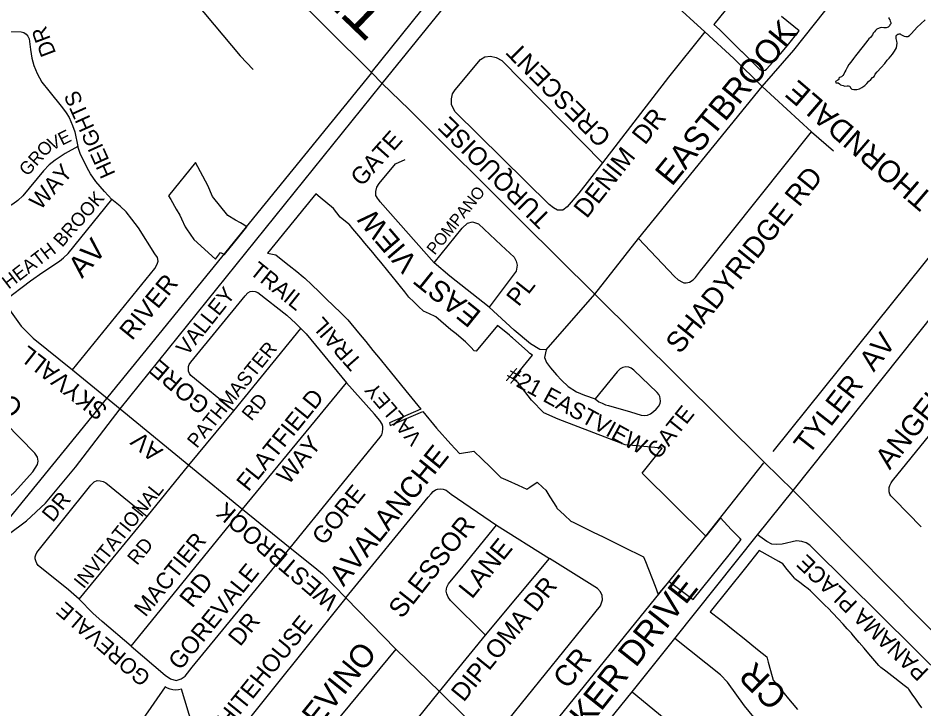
# Model space of a CAD drawing. Extents: x 586326 to 623965, y 4819854 to 4857850.
# Drawn here: x 606326 to 607320, y 4847604 to 4848365 of the extents above; entities that cross this region are included whole.
import ezdxf

# ---------------------------------------------------------------- set-up
doc = ezdxf.new("R2010")
doc.units = 0
for name, color, linetype in [('Lots_Concessions', 7, 'Continuous'), ('Major Rds and Hwys', 7, 'Continuous'), ('Major Rds Lbls', 7, 'Continuous'), ('Minor Rd Lbls', 7, 'Continuous'), ('Minor Rds', 7, 'Continuous'), ('Park Outlines', 7, 'Continuous'), ('Private Rd Lbls', 7, 'Continuous'), ('Private Rds', 7, 'Continuous'), ('Proposed Minor Rds', 7, 'Continuous'), ('Proposed Secondary Rds', 7, 'Continuous'), ('Secondary Rds Lbls', 7, 'Continuous'), ('SWM Ponds', 7, 'Continuous')]:
    doc.layers.add(name, color=color, linetype=linetype)

msp = doc.modelspace()

# ---------------------------------------------------------------- linework, layer by layer
at = {"layer": 'Lots_Concessions'}
for p, q in [((606714.83, 4848304.41), (607144.15, 4848838.49)), ((606282.24, 4847771.92), (606715.6, 4848304.66)), ((607157.67, 4847887.16), (607369.62, 4848151.52)), ((607083.6, 4847794.2), (607147.31, 4847874.9)), ((606716.11, 4847340.41), (607083.6, 4847794.2))]:
    msp.add_line(p, q, dxfattribs=at)
at = {"layer": 'Major Rds and Hwys'}
for points in [[(606727.23, 4848292.62), (606715.38, 4848305.01), (606712.91, 4848307.46), (606537.29, 4848481.95), (606490.34, 4848528.26), (606398.16, 4848616.19)], [(606727.23, 4848292.62), (606916.18, 4848526.49)], [(606438.56, 4847934.17), (606726.14, 4848291.25), (606727.23, 4848292.62)], [(606961.22, 4848060.7), (606880.91, 4848140.51), (606756.32, 4848264.33), (606727.23, 4848292.62)], [(607179.67, 4847844.49), (607148.28, 4847875.21), (606961.22, 4848060.7)], [(606230.98, 4847746.62), (606249.66, 4847754.12), (606269.84, 4847765.53), (606288.04, 4847776.95), (606315.2, 4847795.82), (606335.38, 4847810.99), (606356.4, 4847830.27), (606389.26, 4847870.05), (606438.56, 4847934.17)], [(607581.94, 4847431.76), (607531.6, 4847484.05), (607423.89, 4847597.65), (607179.67, 4847844.49)]]:
    msp.add_lwpolyline(points, dxfattribs=at)
at = {"layer": 'Minor Rds'}
for points in [[(607145.52, 4848289.61), (607180.38, 4848329.4), (607318.39, 4848503.41), (607320.44, 4848507.97), (607320.03, 4848512.25), (607318.75, 4848517.31), (607317.28, 4848519.41), (607294.67, 4848541.88)], [(606276.07, 4848349.97), (606329.35, 4848349.86), (606332.34, 4848348.8), (606334.89, 4848347.17), (606336.71, 4848344.84), (606338.29, 4848341.96), (606339.84, 4848330.19), (606341.09, 4848320.84), (606343.54, 4848312.55), (606346.96, 4848303.87), (606352.34, 4848294.2), (606359.84, 4848284.7), (606375.14, 4848265.82), (606379.17, 4848260.49), (606382.35, 4848255.46), (606386.22, 4848246.43), (606388.52, 4848239.35), (606391.91, 4848223.4)], [(607082.29, 4848349.65), (607042.46, 4848299.73), (606969.78, 4848205.32)], [(606915.78, 4848155.62), (606910.97, 4848159.59), (606807.44, 4848261.47), (606803.57, 4848269.28), (606803.34, 4848275.9), (606804.4, 4848281.52), (606807.4, 4848285.62), (606835.38, 4848319.05), (606840.16, 4848321.97), (606846.24, 4848322.83), (606852.7, 4848321.52), (606858.96, 4848318.09), (606969.78, 4848205.32)], [(607009.43, 4848122.04), (607145.52, 4848289.61)], [(607009.43, 4848122.04), (607049.04, 4848080.25), (607053.26, 4848076.56), (607057.89, 4848073.72), (607059.32, 4848073.25), (607059.99, 4848073.11), (607061.87, 4848073.2), (607063.75, 4848073.53), (607065.63, 4848073.87), (607069.58, 4848076.46), (607072.16, 4848079.1), (607077.79, 4848086.46), (607082.47, 4848092.32), (607199.89, 4848239.35)], [(606391.91, 4848223.4), (606377.92, 4848215.76), (606366.98, 4848208.28), (606360.44, 4848203.18), (606354.09, 4848196.68), (606331.29, 4848169.13), (606325.91, 4848163.87), (606320.29, 4848159.71), (606315.72, 4848156.9), (606277.7, 4848145.99)], [(606429.23, 4848165.11), (606421.33, 4848173.65), (606411.76, 4848184.94), (606405.75, 4848193.1), (606402.04, 4848199.86), (606394.37, 4848215.59), (606391.91, 4848223.4)], [(606784.44, 4848095.23), (606725.07, 4848162.3), (606724.13, 4848163.43), (606723.36, 4848164.45), (606722.73, 4848165.37), (606720.07, 4848169.47), (606720.12, 4848173.72), (606721.25, 4848178.55), (606723.61, 4848182.62), (606741.67, 4848204.43), (606752.36, 4848208.91)], [(606969.78, 4848205.32), (606943.53, 4848171.98), (606930.81, 4848156.77), (606926.13, 4848153.25), (606920.03, 4848153.35), (606915.78, 4848155.62)], [(606310.78, 4848053.13), (606339.84, 4848075.41), (606353.52, 4848084.75), (606371.55, 4848096.89), (606376.19, 4848100.73), (606381.11, 4848105.63), (606429.23, 4848165.11)], [(606386.07, 4847977.37), (606476.61, 4848088.93), (606479.18, 4848093.84), (606480.31, 4848097.15), (606479.63, 4848100.95), (606476.87, 4848105.11), (606458.55, 4848133.64), (606451.44, 4848143.2), (606445.14, 4848151.21), (606438.55, 4848157.46), (606429.23, 4848165.11)], [(606784.44, 4848095.23), (606815.27, 4848133.24), (606821.25, 4848138.86), (606826.63, 4848140.29), (606833.06, 4848138.33), (606858.17, 4848114.74), (606872.44, 4848101.33), (606874.67, 4848097.04), (606875.8, 4848092.49), (606874.55, 4848085.92), (606844.77, 4848046.27)], [(606961.22, 4848060.7), (607009.43, 4848122.04)], [(606844.77, 4848046.27), (606801.52, 4848080.59), (606784.44, 4848095.23)], [(606563.57, 4847932.3), (606516.51, 4847971.22), (606514.84, 4847973.25), (606513.98, 4847975.74), (606513.62, 4847978.65), (606513.72, 4847981.11), (606514.58, 4847983.25), (606516.33, 4847985.6), (606576.37, 4848058.97), (606579.14, 4848062.06), (606581.86, 4848063.56), (606584.67, 4848063.9), (606587.35, 4848063.62), (606590.25, 4848062.35), (606622.14, 4848037.36), (606632.03, 4848028.52), (606637.65, 4848022.82)], [(606907.64, 4847999.26), (606961.22, 4848060.7)], [(606907.64, 4847999.26), (606900.7, 4847999.78), (606890.53, 4848006.09), (606872.43, 4848021.05), (606844.77, 4848046.27)], [(606563.57, 4847932.3), (606637.65, 4848022.82)], [(606637.65, 4848022.82), (606643.56, 4848016.94), (606687.96, 4847962.98)], [(607320.63, 4847804.34), (607291.17, 4847834.25), (607287.45, 4847838.47), (607286.37, 4847840.19), (607285.53, 4847843.04), (607285.43, 4847845), (607285.63, 4847847.63), (607286.37, 4847849.9), (607287.7, 4847852.83), (607289.2, 4847854.85), (607412.42, 4848006.91)], [(606192.99, 4847921.15), (606286.01, 4847829.32), (606290.81, 4847825.09), (606295.55, 4847823.62), (606300.25, 4847824.56), (606308.29, 4847829.56), (606322.3, 4847842.61), (606342.31, 4847864.96), (606347.57, 4847872.93), (606348.35, 4847876.77), (606347.66, 4847880.97), (606344.54, 4847885.31), (606247.73, 4847984.32)], [(606573.44, 4847823.79), (606687.96, 4847962.98)], [(606625.94, 4847781.33), (606725.03, 4847902.93), (606726.54, 4847905.71), (606727.57, 4847908.67), (606727.87, 4847912.12), (606727.74, 4847914.79), (606726.93, 4847917.51), (606724.4, 4847921.44), (606718.62, 4847928.38), (606687.96, 4847962.98)], [(606514.17, 4847872.24), (606563.57, 4847932.3)], [(606468.15, 4847815.69), (606514.17, 4847872.24)], [(606393.4, 4847724.52), (606381.61, 4847734.73), (606348.17, 4847761.86), (606346.59, 4847764.02), (606345.5, 4847766.71), (606345.01, 4847769.19), (606345.03, 4847771.36), (606345.64, 4847773.64), (606346.8, 4847776.09), (606406.25, 4847850.14), (606409.98, 4847853.85), (606413.15, 4847855.22), (606416.63, 4847855.18), (606419.67, 4847854.24), (606422.64, 4847852.67), (606468.15, 4847815.69)], [(606687.18, 4847726.2), (606777.89, 4847836.84), (606780.93, 4847840.67), (606783.32, 4847843.31), (606785.81, 4847844.92), (606788.12, 4847845.78), (606791.2, 4847846.09), (606794.25, 4847845.94), (606797.66, 4847844.58), (606803.18, 4847840.3), (606852.83, 4847806.15)], [(606450.59, 4847673.01), (606573.44, 4847823.79)], [(606393.4, 4847724.52), (606468.15, 4847815.69)], [(606841.03, 4847684.81), (606802.44, 4847723.09), (606799.82, 4847726.89), (606798.21, 4847730.41), (606797.53, 4847733.57), (606798.19, 4847737.76), (606800.08, 4847741.53), (606816.16, 4847760.99), (606852.83, 4847806.15)], [(606852.83, 4847806.15), (606911.46, 4847769.42)], [(606450.59, 4847673.01), (606488.08, 4847640.72), (606494.12, 4847637), (606500.14, 4847634.95), (606505.86, 4847636.77), (606509.95, 4847639.87), (606517.94, 4847649.74), (606625.94, 4847781.33)], [(606841.03, 4847684.81), (606911.46, 4847769.42)], [(606846.28, 4847567.49), (606967.42, 4847717.22), (606969.73, 4847723.72), (606969.39, 4847728.6), (606967.58, 4847732.79), (606964.17, 4847736.42), (606911.46, 4847769.42)], [(606450.59, 4847673.01), (606418.87, 4847700.03), (606408.61, 4847709.35), (606393.4, 4847724.52)], [(606687.18, 4847726.2), (606561.87, 4847569.61), (606559.18, 4847564.83), (606558.21, 4847562.48), (606558.64, 4847558.24), (606560.54, 4847554.97), (606565.94, 4847548.45), (606569.45, 4847544.71), (606700.05, 4847413.79), (606703.81, 4847411.48), (606707.57, 4847410.31), (606710.51, 4847410.03), (606713.91, 4847410.66), (606717.47, 4847412.31), (606720.86, 4847415.06), (606846.28, 4847567.49)], [(606790.09, 4847623.01), (606841.03, 4847684.81)], [(607153.81, 4847573.53), (607126.07, 4847607.21), (607107.59, 4847633.31), (607099.89, 4847641.09), (607049.56, 4847681.34)], [(606742.32, 4847669.41), (606664.51, 4847575.75), (606663.02, 4847572.25), (606662.46, 4847570.12), (606662.29, 4847567.68), (606662.53, 4847564.92), (606662.9, 4847562.34), (606664.57, 4847559.2), (606695.86, 4847527.82), (606700.03, 4847525.48), (606703.34, 4847523.82), (606705.39, 4847524.07), (606707.94, 4847524.38), (606712.28, 4847526.98), (606716.38, 4847531.42), (606790.09, 4847623.01)], [(607002.26, 4847622.49), (607044.09, 4847588.22), (607050.19, 4847580.87), (607060.53, 4847565.84)]]:
    msp.add_lwpolyline(points, dxfattribs=at)
at = {"layer": 'Park Outlines'}
for points in [[(607174.98, 4848460.39), (607092.47, 4848357.7), (607098.63, 4848352.11), (607104.63, 4848346.35), (607122.99, 4848328.16), (607123.2, 4848327.95), (607143.02, 4848308.31), (607144.32, 4848307.38), (607145.84, 4848306.91), (607147.44, 4848306.94), (607148.94, 4848307.48), (607150.2, 4848308.46), (607157.45, 4848316.24), (607165.63, 4848325.36), (607173.47, 4848334.78), (607186.35, 4848350.85), (607166.85, 4848366.48)], [(607321.38, 4847605.06), (607318.65, 4847608.91), (607314.76, 4847614.39), (607310.86, 4847619.87), (607306.97, 4847625.35), (607306.38, 4847626.18), (607301.91, 4847629.66), (607291.75, 4847637.57), (607281.74, 4847645.36), (607276.47, 4847649.46), (607273.93, 4847651.44), (607271.72, 4847654.07), (607267.44, 4847659.16), (607263.17, 4847664.24), (607257.79, 4847670.63), (607252.42, 4847677.03), (607248.15, 4847682.11), (607244.82, 4847686.06), (607243.82, 4847687.15), (607239.33, 4847692.04), (607234.84, 4847696.94), (607229.2, 4847703.08), (607223.57, 4847709.22), (607222.87, 4847709.97), (607218.88, 4847713.9), (607214.15, 4847718.54), (607209.42, 4847723.19), (607204.69, 4847727.83), (607198.75, 4847733.67), (607196.36, 4847736.02), (607192.35, 4847739.06), (607187.03, 4847743.11), (607181.71, 4847747.15), (607181.15, 4847747.58), (607177.44, 4847752.26), (607173.29, 4847757.48), (607168.37, 4847763.68), (607163.9, 4847766.18), (607142.46, 4847778.18), (607142.2, 4847778.33), (607127.35, 4847759.24), (607088.2, 4847710.68), (607098.83, 4847702.77), (607101.84, 4847700.36), (607113.72, 4847690.82), (607125.6, 4847681.28), (607140.52, 4847669.3), (607150.57, 4847661.23), (607152.21, 4847655.37), (607156.69, 4847639.37), (607157.83, 4847635.28), (607165, 4847626.49), (607174.62, 4847614.68), (607178.53, 4847609.88), (607184.56, 4847603.12)]]:
    msp.add_lwpolyline(points, dxfattribs=at)
for points in [[(606521.63, 4848205.78), (606491.72, 4848169.06), (606494.17, 4848164.9), (606500.35, 4848154.36), (606504.36, 4848147.53), (606506.17, 4848143.59), (606510.14, 4848134.97), (606511.7, 4848132.63), (606519.5, 4848120.92), (606543.44, 4848099.39), (606549.13, 4848106.47), (606553.33, 4848104.42), (606567.6, 4848121.98), (606578.07, 4848134.86), (606575.22, 4848136.57), (606574.67, 4848136.91), (606571.01, 4848139.16), (606565.71, 4848142.34), (606557.09, 4848147.5), (606540.18, 4848168.43), (606535.27, 4848180.29)], [(607069.73, 4847724.4), (607109.32, 4847773.51), (607122.38, 4847790.29), (607122.16, 4847790.51), (607121.39, 4847791.29), (607118.72, 4847794.01), (607111.56, 4847801.3), (607099.55, 4847814.38), (607083.6, 4847794.18), (607013.59, 4847863.39), (607035.47, 4847890.83), (606994.65, 4847894.49), (606920.86, 4847922.87), (606905.26, 4847929.96), (606891.64, 4847944.04), (606876.8, 4847962.85), (606871.28, 4847967.55), (606892.62, 4847993.56), (606889.88, 4847995.29), (606887.36, 4847997.32), (606870.64, 4848012.46), (606869.58, 4848013.41), (606869.36, 4848013.6), (606869.13, 4848013.8), (606867.28, 4848015.36), (606853.96, 4848026.28), (606830.52, 4847997.7), (606828.58, 4847998.11), (606824.72, 4848002.15), (606819.64, 4848007.46), (606819.02, 4848008.1), (606814.09, 4848012.21), (606808.47, 4848016.87), (606802.86, 4848021.54), (606797.25, 4848026.2), (606791.64, 4848030.87), (606786.03, 4848035.53), (606785.44, 4848036.02), (606779.29, 4848038.83), (606772.71, 4848041.85), (606772.5, 4848042.05), (606767.21, 4848047.11), (606761.91, 4848052.16), (606756.62, 4848057.22), (606756.47, 4848057.36), (606751.98, 4848063.06), (606747.35, 4848068.93), (606742.71, 4848074.79), (606738.08, 4848080.66), (606733.45, 4848086.52), (606725.66, 4848095.86), (606721.26, 4848101.12), (606716.87, 4848106.39), (606712.47, 4848111.65), (606708.08, 4848116.91), (606703.68, 4848122.18), (606699.28, 4848127.44), (606694.89, 4848132.71), (606690.68, 4848137.75), (606690.45, 4848137.93), (606680.73, 4848145.55), (606673.33, 4848154.97), (606658.85, 4848167.1), (606653.94, 4848171.13), (606650.74, 4848167.2), (606600.73, 4848105.68), (606604.62, 4848104.92), (606610.1, 4848103.84), (606616.03, 4848099.13), (606624.65, 4848092.3), (606633.26, 4848085.46), (606640.25, 4848079.91), (606641.75, 4848078.46), (606649.7, 4848070.81), (606657.64, 4848063.15), (606665.59, 4848055.49), (606673.53, 4848047.84), (606681.48, 4848040.18), (606689.43, 4848032.52), (606701.17, 4848018.11), (606709.06, 4848008.42), (606716.96, 4847998.73), (606724.85, 4847989.04), (606732.74, 4847979.35), (606740.63, 4847969.66), (606748.53, 4847959.97), (606756.42, 4847950.28), (606769.81, 4847933.84), (606735.07, 4847918.96), (606736.06, 4847916.12), (606771.78, 4847931.43), (606786.82, 4847912.97), (606802.83, 4847895.32), (606812.17, 4847885.03), (606828.2, 4847887.67), (606837.13, 4847879), (606846.07, 4847870.32), (606855, 4847861.64), (606857.94, 4847858.79), (606865.47, 4847855.39), (606876.69, 4847850.32), (606886.42, 4847845.93), (606889.72, 4847848.11), (606897.8, 4847853.43), (606903.94, 4847847.76), (606907.33, 4847844.63), (606911.82, 4847837.42), (606918.97, 4847825.94), (606919.56, 4847824.99), (606927.87, 4847817.2), (606934.84, 4847810.67), (606937.41, 4847809.41), (606948.45, 4847803.99), (606959.46, 4847798.59), (606970.47, 4847793.18), (606981.48, 4847787.78), (606992.49, 4847782.38), (607014.92, 4847771.37), (607017, 4847766.07), (607027.6, 4847739.01), (607031.23, 4847729.73), (607043.03, 4847744.25)], [(606532.61, 4847522.39), (606554.93, 4847544.76), (606552.51, 4847547.56), (606550.54, 4847550.69), (606549.04, 4847554.08), (606548.07, 4847557.64), (606547.63, 4847561.32), (606547.74, 4847565.01), (606548.39, 4847568.66), (606549.57, 4847572.16), (606518.1, 4847585.35), (606505.91, 4847625.59), (606502.9, 4847624.82), (606499.79, 4847624.52), (606496.68, 4847624.71), (606493.64, 4847625.38), (606490.74, 4847626.51), (606488.05, 4847628.08), (606462.96, 4847591.87), (606496.23, 4847558.68)]]:
    msp.add_lwpolyline(points, close=True, dxfattribs=at)
at = {"layer": 'Private Rds'}
for points in [[(606907.64, 4847999.26), (606905.88, 4847990.99), (606908.03, 4847985.41), (606912.39, 4847979.62), (606919.17, 4847971.93), (606924.76, 4847966.05), (606931.97, 4847958.9), (606940.94, 4847953.19), (606949.82, 4847949.29), (606961.76, 4847945.16)], [(607032.97, 4847947.79), (607031.74, 4847950.21), (607030, 4847952.44), (607004.24, 4847977), (607001.29, 4847979.08), (606998.76, 4847980.27), (606995.56, 4847980.61), (606992.29, 4847980.03), (606989.32, 4847978.45), (606985.89, 4847975.16), (606961.76, 4847945.16)], [(606961.76, 4847945.16), (606965.84, 4847942.16), (606969.31, 4847940.47), (606972.88, 4847938.91), (606976.33, 4847937.82), (607000.51, 4847930.97), (607012.28, 4847927.44), (607016.17, 4847926.94), (607019.34, 4847927.37), (607022.65, 4847928.92), (607025.84, 4847931.23), (607028.82, 4847934.12), (607031.48, 4847937.05), (607033.2, 4847940.28), (607033.62, 4847942.86), (607033.36, 4847945.6), (607032.97, 4847947.79)], [(607349.31, 4847634.43), (607202.25, 4847780.15), (607198.06, 4847784.16), (607193.93, 4847786.53), (607189.34, 4847788.16), (607183.58, 4847788.75), (607167.47, 4847785.34), (607160.97, 4847784.67), (607156.23, 4847785.33), (607150.89, 4847788.03), (607140.6, 4847795.34)]]:
    msp.add_lwpolyline(points, dxfattribs=at)
at = {"layer": 'Proposed Minor Rds'}
msp.add_lwpolyline([(606501.97, 4848405.66), (606570.84, 4848323.13), (606585.04, 4848308.23)], dxfattribs=at)
at = {"layer": 'Proposed Secondary Rds'}
for points in [[(606916.18, 4848526.49), (606941.76, 4848500.43), (606960.04, 4848480.07), (606982.36, 4848452.76), (607012.12, 4848418.03), (607045.48, 4848383.31), (607082.29, 4848349.65)], [(607082.29, 4848349.65), (607114.25, 4848320.43), (607145.52, 4848289.61)], [(607145.52, 4848289.61), (607199.89, 4848239.35)], [(607199.89, 4848239.35), (607224.05, 4848218.68)], [(607179.67, 4847844.49), (607355.54, 4848065.24)], [(606310.78, 4848053.13), (606318.37, 4848040.81), (606329.62, 4848025.52), (606342.74, 4848012.03), (606386.07, 4847977.37)], [(606386.07, 4847977.37), (606438.56, 4847934.17)], [(606438.56, 4847934.17), (606514.17, 4847872.24)], [(606514.17, 4847872.24), (606573.44, 4847823.79)], [(607140.6, 4847795.34), (607179.67, 4847844.49)], [(606573.44, 4847823.79), (606625.94, 4847781.33)], [(607049.56, 4847681.34), (607140.6, 4847795.34)], [(606625.94, 4847781.33), (606652.79, 4847759.69), (606661.26, 4847752.37), (606687.18, 4847726.2)], [(606687.18, 4847726.2), (606742.32, 4847669.41)], [(607002.26, 4847622.49), (607049.56, 4847681.34)], [(606742.32, 4847669.41), (606790.09, 4847623.01)], [(606790.09, 4847623.01), (606846.28, 4847567.49)], [(606911.65, 4847510.45), (607002.26, 4847622.49)]]:
    msp.add_lwpolyline(points, dxfattribs=at)
at = {"layer": 'SWM Ponds'}
msp.add_lwpolyline([(607285.14, 4848365.52), (607285.2, 4848364.51), (607286.32, 4848362.81), (607286.62, 4848361.52), (607287.15, 4848359.92), (607287.14, 4848358.65), (607286.19, 4848357.31), (607286, 4848356.18), (607284.41, 4848354.65), (607282.27, 4848354.06), (607279.7, 4848354.18), (607276.68, 4848354.37), (607274.37, 4848353.81), (607272, 4848352.79), (607270.53, 4848351.17), (607269.33, 4848349.64), (607268.03, 4848348.09), (607267.01, 4848346.42), (607266.16, 4848344.81), (607264.99, 4848343.45), (607263.22, 4848342.07), (607261.96, 4848340.58), (607259.34, 4848337.1), (607256.86, 4848333.8), (607253.77, 4848330.1), (607251.35, 4848326.75), (607248.52, 4848323.13), (607246.21, 4848320.3), (607243.38, 4848316.29), (607241.11, 4848313.52), (607239.29, 4848310.3), (607237.8, 4848307.51), (607236.6, 4848305.59), (607235.41, 4848303.06), (607234.26, 4848301.58), (607232.83, 4848300.13), (607230.81, 4848299.44), (607229.98, 4848298.7), (607229.86, 4848297.22), (607228.85, 4848296.43), (607226.47, 4848295.03), (607226.69, 4848293.67), (607229.18, 4848293.31), (607230.7, 4848292.22), (607231.85, 4848291.42), (607233.18, 4848290.97), (607234.8, 4848290.4), (607236.57, 4848290), (607239.25, 4848290.03), (607240.77, 4848290.32), (607242.24, 4848289.67), (607243.06, 4848287.94), (607244.33, 4848286.66), (607246.68, 4848286), (607249.87, 4848286.17), (607252.63, 4848286.79), (607255.5, 4848288.2), (607258.61, 4848290.41), (607260.87, 4848292.79), (607262.6, 4848295), (607265.2, 4848297.32), (607267.18, 4848299.22), (607268.95, 4848300.6), (607270.04, 4848303.01), (607272.22, 4848305.55), (607276.63, 4848310.31), (607280.58, 4848314.73), (607283.28, 4848318.44), (607284.49, 4848319.48), (607285.47, 4848320.49), (607288.97, 4848324.96), (607291.39, 4848328.31), (607293.39, 4848331.88), (607294.08, 4848334.8), (607294.27, 4848337.32), (607294.03, 4848339.28), (607293.32, 4848342.35), (607293.15, 4848343.72), (607293.26, 4848344.93), (607293.62, 4848345.83), (607294.18, 4848346.42), (607294.92, 4848347.18), (607295.74, 4848347.28), (607296.55, 4848347.44), (607297.45, 4848347.33), (607298.32, 4848346.79), (607298.99, 4848346.32), (607299.78, 4848345.95), (607302.1, 4848344.74), (607303.97, 4848344.36), (607306.12, 4848344.45), (607307.87, 4848345.56), (607309.64, 4848347.44), (607313.22, 4848351.65), (607316.42, 4848354.98), (607320.38, 4848358.4), (607325.04, 4848362.86)], dxfattribs=at)

# ---------------------------------------------------------------- texts
at = {"layer": 'Major Rds Lbls'}
msp.add_text('THE     GORE   RD', height=47.4981, rotation=136.03239, dxfattribs=at).set_placement((606742.32, 4848372.98))
at = {"layer": 'Minor Rd Lbls'}
for s, height, rotation, p in [('EASTBROOK      ', 26.4385, 50.5787, (607046.03, 4848178.51)), ('DR', 17.174, 110.76408, (606368.12, 4848326.29)), ('CRESCENT', 20.039, 134.74699, (606980.55, 4848234.92)), ('HEIGHTS', 17.174, 114.27205, (606433.66, 4848193.34)), ('DENIM  DR', 20.458, 51.58442, (606952.34, 4848143.15)), ('TURQUOISE', 20.039, 135.27214, (606914.39, 4848145.59)), ('VE', 14.306, 26.72749, (606363.28, 4848218.38)), ('GATE', 19, 48.34807, (606704.68, 4848178.34)), ('GRO', 14.306, 47.69823, (606336.34, 4848189.87)), ('WAY', 18.187, 48.39671, (606350.58, 4848152.48)), ('SHADYRIDGE RD', 22.6215, 50.99037, (607055.01, 4847993.75)), ('BROOK', 14.91, 48.94182, (606374.71, 4848111.55)), ('POMPANO', 13.132, 51.24243, (606785.07, 4848102.96)), ('VIEW', 22.99, 130.45959, (606767.4, 4848096.74)), ('AV', 23.504, 48.2341, (606396.55, 4848077.33)), ('HEATH', 14.91, 37.61216, (606315.69, 4848065.58)), ('TRAIL', 17.781, 321.16949, (606580.11, 4848083.84)), ('RIVER', 20.092, 50.72721, (606451.57, 4848008.77)), ('EAST', 22.99, 141.11723, (606837.55, 4848040.34)), ('VALLEY', 17.174, 51.53635, (606512.12, 4847991.73)), ('PL', 19.168, 51.64633, (606877.36, 4848046.08)), ('TRAIL', 17.781, 131.36189, (606705.98, 4847986.5)), ('ANGELUCCI ', 22.99, 51.4789, (607286.13, 4847866.36)), ('PATHMASTER', 15.524, 51.04805, (606523, 4847890.05)), ('GORE ', 19, 139.72736, (606538.76, 4847941.06)), ('CR', 21.503, 135.64497, (606333.15, 4847937.44)), ('FLATFIELD', 19, 51.04805, (606579.79, 4847842.25)), ('VALLEY', 16.164, 130.18932, (606771.79, 4847902.48)), ('RD', 15.524, 51.04805, (606583.18, 4847920.03)), ('WAY', 19, 50.21418, (606623.94, 4847849.84)), ('AVALANCHE', 22.99, 51.00486, (606684.55, 4847737.58)), ('GORE', 18.892, 51.00486, (606662.91, 4847782.92)), ('DR', 17.174, 50.72721, (606364.21, 4847808.44)), ('INVITATIONAL', 15.5244, 51.13145, (606398.34, 4847735.2)), ('SLESSOR', 20.9, 51.73506, (606748.79, 4847702.25)), ('MACTIER', 18.041, 51.22153, (606466.42, 4847704.07)), ('LANE', 20.9, 51.00486, (606825.91, 4847723.91)), ('RD', 15.524, 51.04805, (606457.15, 4847761.12)), ('GOREVALE', 19, 51.00486, (606504.68, 4847645.26)), ('RD', 20.072, 51.00486, (606517.76, 4847713.94)), ('DIPLOMA DR', 19.876, 51.00486, (606816.83, 4847610.48)), ('GOREVALE', 17.174, 139.10658, (606473.37, 4847640.19)), ('WHITEHOUSE', 19, 51.00486, (606543.1, 4847562.88)), ('DR', 19, 51.00486, (606570.67, 4847671.64)), ('TREVINO', 25.289, 51.00486, (606627.92, 4847547.45)), ('CR', 22.99, 51.00486, (606931.22, 4847624.55)), ('CR', 27.588, 135.38111, (607175.14, 4847619.74))]:
    msp.add_text(s, height=height, rotation=rotation, dxfattribs=at).set_placement(p)
at = {"layer": 'Private Rd Lbls'}
for s, rotation, p in [('#21 EASTVIEW ', 331.26403, (606861.83, 4847966.01)), ('GATE', 51.44473, (607031.02, 4847877.43)), ('PANAMA PLACE', 136.41975, (607330.12, 4847646.01))]:
    msp.add_text(s, height=18, rotation=rotation, dxfattribs=at).set_placement(p)
at = {"layer": 'Secondary Rds Lbls'}
for s, height, rotation, p in [('THORNDALE   ', 24.035, 139.42322, (607335.4, 4848169.03)), ('TYLER  AV', 22.99, 51.86758, (607196.77, 4847882.77)), ('SKYVALL', 19, 141.89189, (606426.06, 4847935.23)), ('AV', 19, 140.19682, (606486.64, 4847888.97)), ('WESTBROOK', 19, 139.44185, (606680.29, 4847725.14)), ('DON MINAKER DRIVE', 27.588, 51.57814, (606838.14, 4847436.4))]:
    msp.add_text(s, height=height, rotation=rotation, dxfattribs=at).set_placement(p)

doc.saveas('drawing.dxf')
